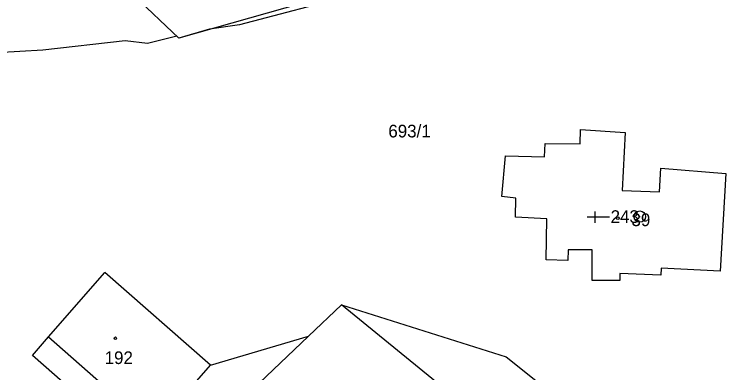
# Model space of a CAD drawing. Extents: x -747333 to -745433, y -1133152 to -1130600.
# Drawn here: x -746442.1 to -746346.5, y -1132133.5 to -1132085.5 of the extents above; entities that cross this region are included whole.
import ezdxf

# ---------------------------------------------------------------- set-up
doc = ezdxf.new("R2010")
doc.units = 0
for name, color, linetype in [('Vrstva 1', 7, 'Continuous'), ('Vrstva 17', 7, 'Continuous'), ('Vrstva 18', 7, 'Continuous'), ('Vrstva 19', 7, 'Continuous'), ('Vrstva 24', 7, 'Continuous'), ('Vrstva 25', 7, 'Continuous'), ('Vrstva 3', 7, 'Continuous'), ('Vrstva 37', 7, 'Continuous'), ('Vrstva 4', 7, 'Continuous'), ('Vrstva 52', 7, 'Continuous'), ('Vrstva 6', 7, 'Continuous')]:
    doc.layers.add(name, color=color, linetype=linetype)

msp = doc.modelspace()

# ---------------------------------------------------------------- linework, layer by layer
at = {"layer": 'Vrstva 1'}
for p, q in [((-746398.24, -1132124.43), (-746376.13, -1132131.39)), ((-746376.13, -1132131.39), (-746351.94, -1132150.67))]:
    msp.add_line(p, q, dxfattribs=at)
for points in [[(-746384.5, -1132078.54), (-746420.08, -1132088.64)], [(-746420.08, -1132088.64), (-746426.1, -1132082.89)], [(-746366.2, -1132102.85), (-746366.14, -1132100.93)], [(-746366.14, -1132100.93), (-746360.16, -1132101.31)], [(-746360.16, -1132101.31), (-746360.59, -1132109.08)], [(-746370.97, -1132104.58), (-746370.91, -1132102.78)], [(-746370.91, -1132102.78), (-746366.2, -1132102.85)], [(-746376.7, -1132109.89), (-746376.22, -1132104.42)], [(-746376.22, -1132104.42), (-746370.97, -1132104.58)], [(-746355.58, -1132109.28), (-746355.36, -1132106.11)], [(-746355.36, -1132106.11), (-746346.68, -1132106.82)], [(-746346.68, -1132106.82), (-746347.42, -1132119.91)], [(-746360.59, -1132109.08), (-746355.58, -1132109.28)], [(-746374.83, -1132110.1), (-746376.7, -1132109.89)], [(-746374.9, -1132112.66), (-746374.83, -1132110.1)], [(-746370.69, -1132112.9), (-746374.9, -1132112.66)], [(-746370.75, -1132118.4), (-746370.69, -1132112.9)], [(-746367.81, -1132117.06), (-746367.87, -1132118.47)], [(-746364.58, -1132117.06), (-746367.81, -1132117.06)], [(-746364.61, -1132121.16), (-746364.58, -1132117.06)], [(-746367.87, -1132118.47), (-746370.75, -1132118.4)], [(-746355.33, -1132119.49), (-746355.36, -1132120.45)], [(-746347.42, -1132119.91), (-746355.33, -1132119.49)], [(-746437.54, -1132128.72), (-746430, -1132120.09)], [(-746415.8, -1132132.54), (-746430, -1132120.09)], [(-746360.86, -1132120.23), (-746360.9, -1132121.16)], [(-746355.36, -1132120.45), (-746360.86, -1132120.23)], [(-746360.9, -1132121.16), (-746364.61, -1132121.16)], [(-746398.24, -1132124.43), (-746402.67, -1132128.64)], [(-746383.2, -1132136.66), (-746398.24, -1132124.43)], [(-746439.72, -1132131.22), (-746437.54, -1132128.72)], [(-746402.67, -1132128.64), (-746418.74, -1132143.92)], [(-746434.15, -1132136.09), (-746439.72, -1132131.22)], [(-746422.65, -1132140.36), (-746415.8, -1132132.54)]]:
    msp.add_lwpolyline(points, dxfattribs=at)
at = {"layer": 'Vrstva 24'}
msp.add_line((-746358.25, -1132112.59), (-746358.15, -1132112.59), dxfattribs=at)
msp.add_circle((-746358.2, -1132112.59), 0.756017, dxfattribs=at)
at = {"layer": 'Vrstva 25'}
for p, q in [((-746364.25, -1132111.92), (-746364.25, -1132113.42)), ((-746362.25, -1132112.67), (-746365.25, -1132112.67))]:
    msp.add_line(p, q, dxfattribs=at)
for centre in [(-746361.15, -1132112.79), (-746428.58, -1132128.91)]:
    msp.add_circle(centre, 0.174503, dxfattribs=at)
at = {"layer": 'Vrstva 3'}
for points in [[(-746366.2, -1132102.85), (-746366.14, -1132100.93)], [(-746366.14, -1132100.93), (-746360.16, -1132101.31)], [(-746360.16, -1132101.31), (-746360.59, -1132109.08)], [(-746370.97, -1132104.58), (-746370.91, -1132102.78)], [(-746370.91, -1132102.78), (-746366.2, -1132102.85)], [(-746376.7, -1132109.89), (-746376.22, -1132104.42)], [(-746376.22, -1132104.42), (-746370.97, -1132104.58)], [(-746355.58, -1132109.28), (-746355.36, -1132106.11)], [(-746355.36, -1132106.11), (-746346.68, -1132106.82)], [(-746346.68, -1132106.82), (-746347.42, -1132119.91)], [(-746360.59, -1132109.08), (-746355.58, -1132109.28)], [(-746374.83, -1132110.1), (-746376.7, -1132109.89)], [(-746374.9, -1132112.66), (-746374.83, -1132110.1)], [(-746370.69, -1132112.9), (-746374.9, -1132112.66)], [(-746370.75, -1132118.4), (-746370.69, -1132112.9)], [(-746367.81, -1132117.06), (-746367.87, -1132118.47)], [(-746364.58, -1132117.06), (-746367.81, -1132117.06)], [(-746364.61, -1132121.16), (-746364.58, -1132117.06)], [(-746367.87, -1132118.47), (-746370.75, -1132118.4)], [(-746355.33, -1132119.49), (-746355.36, -1132120.45)], [(-746347.42, -1132119.91), (-746355.33, -1132119.49)], [(-746437.54, -1132128.72), (-746430, -1132120.09)], [(-746415.8, -1132132.54), (-746430, -1132120.09)], [(-746360.86, -1132120.23), (-746360.9, -1132121.16)], [(-746355.36, -1132120.45), (-746360.86, -1132120.23)], [(-746360.9, -1132121.16), (-746364.61, -1132121.16)], [(-746437.54, -1132128.72), (-746427.83, -1132137.27)], [(-746422.65, -1132140.36), (-746415.8, -1132132.54)]]:
    msp.add_lwpolyline(points, dxfattribs=at)
at = {"layer": 'Vrstva 37'}
for centre in [(-746361.15, -1132112.79), (-746428.58, -1132128.91)]:
    msp.add_circle(centre, 0.174503, dxfattribs=at)
at = {"layer": 'Vrstva 4'}
msp.add_lwpolyline([(-746437.54, -1132128.72), (-746427.83, -1132137.27)], dxfattribs=at)
at = {"layer": 'Vrstva 52'}
msp.add_lwpolyline([(-746246.5, -1132108.12), (-746247.65, -1132107.5), (-746266, -1132097.53), (-746282.63, -1132088.5), (-746284.72, -1132087.61), (-746300.5, -1132080.87), (-746327.94, -1132073.42), (-746328.56, -1132073.25), (-746347.25, -1132069.88), (-746350.56, -1132070.74), (-746411.94, -1132086.88), (-746415.94, -1132087.47), (-746420.08, -1132088.64), (-746420.35, -1132088.38), (-746424.25, -1132089.37), (-746427.25, -1132089), (-746438.31, -1132090.25), (-746447.63, -1132090.8)], dxfattribs=at)
at = {"layer": 'Vrstva 6'}
msp.add_lwpolyline([(-746415.8, -1132132.54), (-746402.67, -1132128.64)], dxfattribs=at)

# ---------------------------------------------------------------- texts
at = {"layer": 'Vrstva 17'}
msp.add_text('243', height=1.7, dxfattribs=at).set_placement((-746362.118059, -1132113.44))
at = {"layer": 'Vrstva 18'}
msp.add_text('693/1', height=1.7, dxfattribs=at).set_placement((-746391.95, -1132101.97))
at = {"layer": 'Vrstva 19'}
for s, p in [('39', (-746359.32, -1132113.87)), ('192', (-746430.02, -1132132.37))]:
    msp.add_text(s, height=1.7, dxfattribs=at).set_placement(p)

doc.saveas('drawing.dxf')
